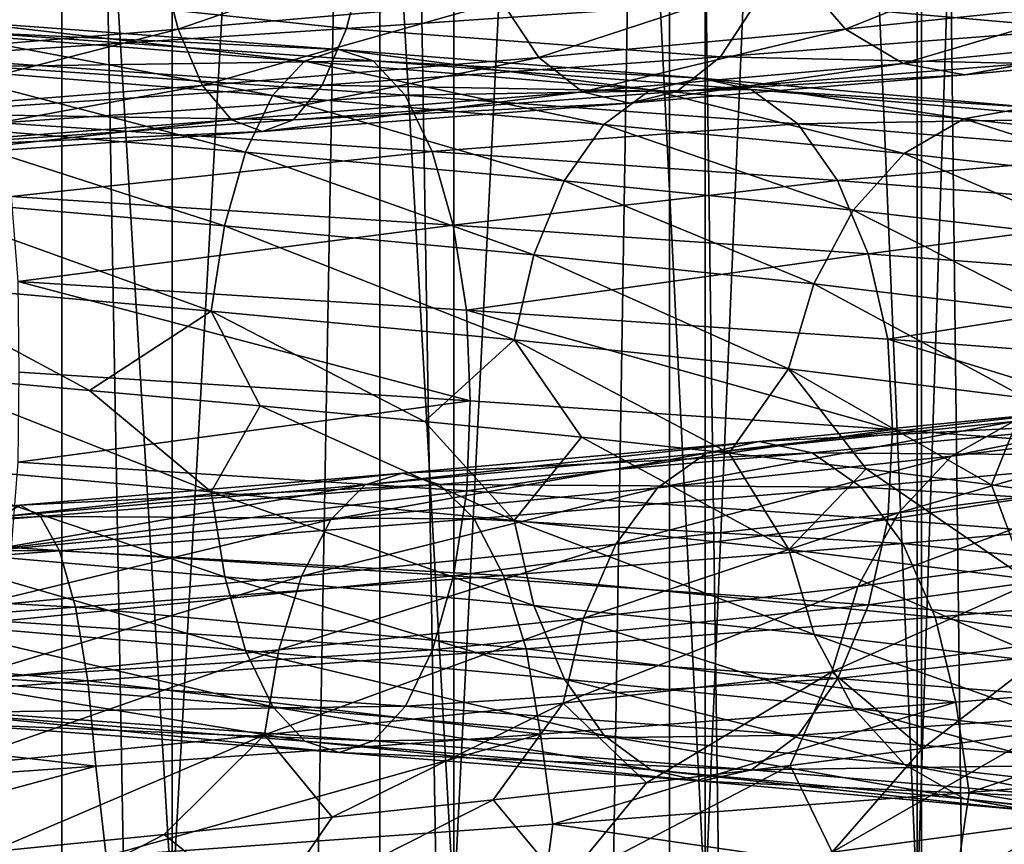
# Model space of a CAD drawing. Header units: metres. Extents: x -109 to 109, y -917 to 389.
# Tile 462 of 656: x 3 to 10, y -434 to -428. Entities that reach past the tile are written whole.
import ezdxf

# ---------------------------------------------------------------- set-up
doc = ezdxf.new("R2010")
doc.units = ezdxf.units.M
doc.layers.add('solid_24503124_XXX_01_SW0001_01', color=7, linetype='CONTINUOUS')

msp = doc.modelspace()

# ---------------------------------------------------------------- linework, layer by layer
at = {"layer": 'solid_24503124_XXX_01_SW0001_01'}
for points in [[(2.204994, -399, -388.454315), (2.204994, -434.5, -388.454315), (4.3349, -434.5, -389.060333)], [(4.3349, -399, -389.060333), (2.204994, -399, -388.454315), (4.3349, -434.5, -389.060333)], [(4.3349, -399, -411.439667), (4.3349, -434.5, -411.439667), (2.204994, -434.5, -412.045685)], [(2.204994, -399, -412.045685), (4.3349, -399, -411.439667), (2.204994, -434.5, -412.045685)], [(4.3349, -399, -389.060333), (4.3349, -434.5, -389.060333), (6.317186, -434.5, -390.047394)], [(6.317186, -399, -390.047394), (4.3349, -399, -389.060333), (6.317186, -434.5, -390.047394)], [(6.317186, -399, -410.452606), (6.317186, -434.5, -410.452606), (4.3349, -434.5, -411.439667)], [(4.3349, -399, -411.439667), (6.317186, -399, -410.452606), (4.3349, -434.5, -411.439667)], [(6.317186, -399, -390.047394), (6.317186, -434.5, -390.047394), (8.084348, -434.5, -391.381897)], [(8.084348, -399, -391.381897), (6.317186, -399, -390.047394), (8.084348, -434.5, -391.381897)], [(8.084348, -399, -409.118103), (8.084348, -434.5, -409.118103), (6.317186, -434.5, -410.452606)], [(6.317186, -399, -410.452606), (8.084348, -399, -409.118103), (6.317186, -434.5, -410.452606)], [(8.084348, -399, -391.381897), (8.084348, -434.5, -391.381897), (9.576207, -434.5, -393.018372)], [(9.576207, -399, -393.018372), (8.084348, -399, -391.381897), (9.576207, -434.5, -393.018372)], [(9.576207, -399, -407.481628), (9.576207, -434.5, -407.481628), (8.084348, -434.5, -409.118103)], [(8.084348, -399, -409.118103), (9.576207, -399, -407.481628), (8.084348, -434.5, -409.118103)], [(9.576207, -399, -393.018372), (9.576207, -434.5, -393.018372), (10.74196, -434.5, -394.901154)], [(10.74196, -399, -394.901154), (9.576207, -399, -393.018372), (10.74196, -434.5, -394.901154)], [(10.74196, -399, -405.598846), (10.74196, -434.5, -405.598846), (9.576207, -434.5, -407.481628)], [(9.576207, -399, -407.481628), (10.74196, -399, -405.598846), (9.576207, -434.5, -407.481628)], [(1.199402, -410, 12.944548), (1.198704, -535, 12.944597), (3.557269, -535, 12.503851)], [(1.19961, -410, -12.944529), (3.557269, -535, -12.503851), (1.198704, -535, -12.944597)], [(1.199402, -410, 12.944548), (3.557269, -535, 12.503851), (3.557692, -410, 12.503706)], [(3.557568, -410, -12.503741), (3.557269, -535, -12.503851), (1.19961, -410, -12.944529)], [(3.557692, -410, 12.503706), (3.557269, -535, 12.503851), (5.795265, -535, 11.636799)], [(5.79467, -410, -11.637084), (5.795265, -535, -11.636799), (3.557269, -535, -12.503851)], [(5.79467, -410, -11.637084), (3.557269, -535, -12.503851), (3.557568, -410, -12.503741)], [(3.557692, -410, 12.503706), (5.795265, -535, 11.636799), (5.794521, -410, 11.637158)], [(5.794521, -410, 11.637158), (5.795265, -535, 11.636799), (7.834196, -535, 10.374236)], [(5.794521, -410, 11.637158), (7.834196, -535, 10.374236), (7.834294, -410, 10.374181)], [(7.834188, -410, -10.374262), (5.795265, -535, -11.636799), (5.79467, -410, -11.637084)], [(7.834188, -410, -10.374262), (7.834196, -535, -10.374236), (5.795265, -535, -11.636799)], [(7.834188, -410, -10.374262), (9.606456, -535, -8.758754), (7.834196, -535, -10.374236)], [(9.607141, -410, -8.758013), (9.606456, -535, -8.758754), (7.834188, -410, -10.374262)], [(7.834294, -410, 10.374181), (7.834196, -535, 10.374236), (9.606456, -535, 8.758754)], [(7.834294, -410, 10.374181), (9.606456, -535, 8.758754), (9.607066, -410, 8.758096)], [(9.607066, -410, 8.758096), (9.606456, -535, 8.758754), (11.053084, -535, 6.843201)], [(11.052779, -410, -6.843673), (11.053084, -535, -6.843201), (9.606456, -535, -8.758754)], [(11.052779, -410, -6.843673), (9.606456, -535, -8.758754), (9.607141, -410, -8.758013)], [(9.607066, -410, 8.758096), (11.053084, -535, 6.843201), (11.052835, -410, 6.84358)], [(4.375956, -428.326202, 13.627356), (4.243077, -427.808441, 13.21355), (6.44935, -427.610016, 12.288442)], [(6.651323, -428.127777, 12.673276), (4.375956, -428.326202, 13.627356), (6.44935, -427.610016, 12.288442)], [(9.073048, -428.325836, 11.788913), (8.729235, -427.929352, 11.342185), (10.547944, -427.730927, 9.67482)], [(10.963389, -428.127411, 10.055876), (9.073048, -428.325836, 11.788913), (10.547944, -427.730927, 9.67482)], [(1.97006, -428.524628, 14.176115), (1.910237, -428.006866, 13.745646), (4.243077, -427.808441, 13.21355)], [(4.375956, -428.326202, 13.627356), (1.97006, -428.524628, 14.176115), (4.243077, -427.808441, 13.21355)], [(5.694267, -427.802795, 17.732763), (2.563565, -428.001221, 18.446844), (5.561821, -428.321564, 17.320311)], [(5.694267, -427.802795, 17.732763), (5.561821, -428.321564, 17.320311), (8.453803, -428.123138, 16.107679)], [(6.913294, -428.524261, 13.17243), (6.651323, -428.127777, 12.673276), (8.729235, -427.929352, 11.342185)], [(9.073048, -428.325836, 11.788913), (6.913294, -428.524261, 13.17243), (8.729235, -427.929352, 11.342185)], [(11.09482, -427.924713, 14.415869), (8.453803, -428.123138, 16.107679), (10.751716, -428.322601, 13.970062)], [(2.563565, -428.001221, 18.446844), (2.503937, -428.519989, 18.017782), (5.561821, -428.321564, 17.320311)], [(4.548309, -428.722687, 14.164087), (4.375956, -428.326202, 13.627356), (6.651323, -428.127777, 12.673276)], [(6.913294, -428.524261, 13.17243), (4.548309, -428.722687, 14.164087), (6.651323, -428.127777, 12.673276)], [(8.453803, -428.123138, 16.107679), (5.561821, -428.321564, 17.320311), (8.192371, -428.521027, 15.609554)], [(8.453803, -428.123138, 16.107679), (8.192371, -428.521027, 15.609554), (10.751716, -428.322601, 13.970062)], [(9.47718, -428.567413, 12.314015), (9.073048, -428.325836, 11.788913), (10.963389, -428.127411, 10.055876)], [(11.451722, -428.368988, 10.503786), (9.47718, -428.567413, 12.314015), (10.963389, -428.127411, 10.055876)], [(2.672113, -428.348511, -15.300009), (5.26474, -428.549652, -14.612915), (2.794919, -428.266907, -16.00317)], [(2.794919, -428.266907, -16.00317), (5.506697, -428.468048, -15.284498), (2.917769, -428.346893, -16.706585)], [(5.26474, -428.549652, -14.612915), (5.506697, -428.468048, -15.284498), (2.794919, -428.266907, -16.00317)], [(2.047653, -428.921143, 14.73446), (1.97006, -428.524628, 14.176115), (4.375956, -428.326202, 13.627356)], [(4.548309, -428.722687, 14.164087), (2.047653, -428.921143, 14.73446), (4.375956, -428.326202, 13.627356)], [(5.561821, -428.321564, 17.320311), (2.503937, -428.519989, 18.017782), (5.389824, -428.719482, 16.784685)], [(2.558249, -428.591705, -14.648046), (5.040399, -428.792816, -13.990231), (2.672113, -428.348511, -15.300009)], [(5.040399, -428.792816, -13.990231), (5.26474, -428.549652, -14.612915), (2.672113, -428.348511, -15.300009)], [(2.917769, -428.346893, -16.706585), (5.748743, -428.548035, -15.956324), (3.031766, -428.58847, -17.359312)], [(5.506697, -428.468048, -15.284498), (5.748743, -428.548035, -15.956324), (2.917769, -428.346893, -16.706585)], [(5.561821, -428.321564, 17.320311), (5.389824, -428.719482, 16.784685), (8.192371, -428.521027, 15.609554)], [(7.221227, -428.765839, 13.759158), (6.913294, -428.524261, 13.17243), (9.073048, -428.325836, 11.788913)], [(9.47718, -428.567413, 12.314015), (7.221227, -428.765839, 13.759158), (9.073048, -428.325836, 11.788913)], [(10.751716, -428.322601, 13.970062), (8.192371, -428.521027, 15.609554), (10.348056, -428.565796, 13.445573)], [(9.912697, -428.6474, 12.879896), (9.47718, -428.567413, 12.314015), (11.451722, -428.368988, 10.503786)], [(11.977977, -428.448975, 10.986479), (9.912697, -428.6474, 12.879896), (11.451722, -428.368988, 10.503786)], [(5.26474, -428.549652, -14.612915), (7.699695, -428.75235, -13.488902), (5.506697, -428.468048, -15.284498)], [(5.506697, -428.468048, -15.284498), (8.053559, -428.670746, -14.108828), (5.748743, -428.548035, -15.956324)], [(7.699695, -428.75235, -13.488902), (8.053559, -428.670746, -14.108828), (5.506697, -428.468048, -15.284498)], [(10.348056, -428.565796, 13.445573), (9.912697, -428.6474, 12.879896), (11.977977, -428.448975, 10.986479)], [(2.503937, -428.519989, 18.017782), (2.426504, -428.917908, 17.460587), (5.389824, -428.719482, 16.784685)], [(5.748743, -428.548035, -15.956324), (5.973346, -428.789612, -16.579739), (3.031766, -428.58847, -17.359312)], [(4.750901, -428.964264, 14.794986), (4.548309, -428.722687, 14.164087), (6.913294, -428.524261, 13.17243)], [(7.221227, -428.765839, 13.759158), (4.750901, -428.964264, 14.794986), (6.913294, -428.524261, 13.17243)], [(5.040399, -428.792816, -13.990231), (7.371596, -428.995544, -12.914114), (5.26474, -428.549652, -14.612915)], [(7.371596, -428.995544, -12.914114), (7.699695, -428.75235, -13.488902), (5.26474, -428.549652, -14.612915)], [(8.192371, -428.521027, 15.609554), (5.389824, -428.719482, 16.784685), (7.884799, -428.764221, 15.023513)], [(5.748743, -428.548035, -15.956324), (8.407551, -428.750732, -14.728977), (5.973346, -428.789612, -16.579739)], [(8.053559, -428.670746, -14.108828), (8.407551, -428.750732, -14.728977), (5.748743, -428.548035, -15.956324)], [(8.192371, -428.521027, 15.609554), (7.884799, -428.764221, 15.023513), (10.348056, -428.565796, 13.445573)], [(2.461467, -428.989594, -14.093888), (4.849713, -429.190735, -13.460959), (2.558249, -428.591705, -14.648046)], [(4.849713, -429.190735, -13.460959), (5.040399, -428.792816, -13.990231), (2.558249, -428.591705, -14.648046)], [(3.031766, -428.58847, -17.359312), (5.973346, -428.789612, -16.579739), (3.128748, -428.984955, -17.914614)], [(7.553073, -428.845825, 14.39145), (7.221227, -428.765839, 13.759158), (9.47718, -428.567413, 12.314015)], [(9.912697, -428.6474, 12.879896), (7.553073, -428.845825, 14.39145), (9.47718, -428.567413, 12.314015)], [(10.348056, -428.565796, 13.445573), (7.884799, -428.764221, 15.023513), (9.912697, -428.6474, 12.879896)], [(7.884799, -428.764221, 15.023513), (7.553073, -428.845825, 14.39145), (9.912697, -428.6474, 12.879896)], [(7.699695, -428.75235, -13.488902), (9.905837, -428.956635, -11.963176), (8.053559, -428.670746, -14.108828)], [(8.053559, -428.670746, -14.108828), (10.361092, -428.875031, -12.512981), (8.407551, -428.750732, -14.728977)], [(9.905837, -428.956635, -11.963176), (10.361092, -428.875031, -12.512981), (8.053559, -428.670746, -14.108828)], [(2.13886, -429.16272, 15.390764), (2.047653, -428.921143, 14.73446), (4.548309, -428.722687, 14.164087)], [(4.750901, -428.964264, 14.794986), (2.13886, -429.16272, 15.390764), (4.548309, -428.722687, 14.164087)], [(5.389824, -428.719482, 16.784685), (2.426504, -428.917908, 17.460587), (5.187469, -428.962677, 16.154524)], [(4.969224, -429.04425, 15.474877), (4.750901, -428.964264, 14.794986), (7.221227, -428.765839, 13.759158)], [(7.553073, -428.845825, 14.39145), (4.969224, -429.04425, 15.474877), (7.221227, -428.765839, 13.759158)], [(5.389824, -428.719482, 16.784685), (5.187469, -428.962677, 16.154524), (7.884799, -428.764221, 15.023513)], [(7.884799, -428.764221, 15.023513), (5.187469, -428.962677, 16.154524), (7.553073, -428.845825, 14.39145)], [(8.407551, -428.750732, -14.728977), (8.736034, -428.99231, -15.304439), (5.973346, -428.789612, -16.579739)], [(7.371596, -428.995544, -12.914114), (9.48373, -429.199799, -11.453402), (7.699695, -428.75235, -13.488902)], [(9.48373, -429.199799, -11.453402), (9.905837, -428.956635, -11.963176), (7.699695, -428.75235, -13.488902)], [(8.407551, -428.750732, -14.728977), (10.81651, -428.955017, -13.062986), (8.736034, -428.99231, -15.304439)], [(10.361092, -428.875031, -12.512981), (10.81651, -428.955017, -13.062986), (8.407551, -428.750732, -14.728977)], [(5.973346, -428.789612, -16.579739), (6.164426, -429.186096, -17.110102), (3.128748, -428.984955, -17.914614)], [(4.849713, -429.190735, -13.460959), (7.092718, -429.393433, -12.425553), (5.040399, -428.792816, -13.990231)], [(7.092718, -429.393433, -12.425553), (7.371596, -428.995544, -12.914114), (5.040399, -428.792816, -13.990231)], [(5.973346, -428.789612, -16.579739), (8.736034, -428.99231, -15.304439), (6.164426, -429.186096, -17.110102)], [(5.187469, -428.962677, 16.154524), (4.969224, -429.04425, 15.474877), (7.553073, -428.845825, 14.39145)], [(9.905837, -428.956635, -11.963176), (11.816222, -429.162476, -10.080883), (10.361092, -428.875031, -12.512981)], [(2.23715, -429.242706, 16.098036), (2.13886, -429.16272, 15.390764), (4.750901, -428.964264, 14.794986)], [(4.969224, -429.04425, 15.474877), (2.23715, -429.242706, 16.098036), (4.750901, -428.964264, 14.794986)], [(2.426504, -428.917908, 17.460587), (2.335404, -429.161102, 16.80505), (5.187469, -428.962677, 16.154524)], [(5.187469, -428.962677, 16.154524), (2.335404, -429.161102, 16.80505), (4.969224, -429.04425, 15.474877)], [(10.81651, -428.955017, -13.062986), (11.239112, -429.196594, -13.573358), (8.736034, -428.99231, -15.304439)], [(9.48373, -429.199799, -11.453402), (11.31271, -429.40567, -9.651317), (9.905837, -428.956635, -11.963176)], [(11.31271, -429.40567, -9.651317), (11.816222, -429.162476, -10.080883), (9.905837, -428.956635, -11.963176)], [(2.386941, -429.508362, -13.667165), (4.702877, -429.709503, -13.053399), (2.461467, -428.989594, -14.093888)], [(4.702877, -429.709503, -13.053399), (4.849713, -429.190735, -13.460959), (2.461467, -428.989594, -14.093888)], [(3.128748, -428.984955, -17.914614), (6.164426, -429.186096, -17.110102), (3.203519, -429.502716, -18.342735)], [(8.736034, -428.99231, -15.304439), (9.015489, -429.388794, -15.794008), (6.164426, -429.186096, -17.110102)], [(7.092718, -429.393433, -12.425553), (9.124947, -429.597717, -11.020103), (7.371596, -428.995544, -12.914114)], [(9.124947, -429.597717, -11.020103), (9.48373, -429.199799, -11.453402), (7.371596, -428.995544, -12.914114)], [(8.736034, -428.99231, -15.304439), (11.239112, -429.196594, -13.573358), (9.015489, -429.388794, -15.794008)], [(2.335404, -429.161102, 16.80505), (2.23715, -429.242706, 16.098036), (4.969224, -429.04425, 15.474877)], [(6.164426, -429.186096, -17.110102), (6.311743, -429.703857, -17.518999), (3.203519, -429.502716, -18.342735)], [(4.702877, -429.709503, -13.053399), (6.87797, -429.912201, -12.049343), (4.849713, -429.190735, -13.460959)], [(6.87797, -429.912201, -12.049343), (7.092718, -429.393433, -12.425553), (4.849713, -429.190735, -13.460959)], [(6.164426, -429.186096, -17.110102), (9.015489, -429.388794, -15.794008), (6.311743, -429.703857, -17.518999)], [(11.239112, -429.196594, -13.573358), (11.598637, -429.593079, -14.007551), (9.015489, -429.388794, -15.794008)], [(9.124947, -429.597717, -11.020103), (10.884733, -429.803558, -9.286193), (9.48373, -429.199799, -11.453402)], [(10.884733, -429.803558, -9.286193), (11.31271, -429.40567, -9.651317), (9.48373, -429.199799, -11.453402)], [(9.015489, -429.388794, -15.794008), (9.23094, -429.906555, -16.171452), (6.311743, -429.703857, -17.518999)], [(9.015489, -429.388794, -15.794008), (11.598637, -429.593079, -14.007551), (9.23094, -429.906555, -16.171452)], [(6.87797, -429.912201, -12.049343), (8.848669, -430.116486, -10.686444), (7.092718, -429.393433, -12.425553)], [(8.848669, -430.116486, -10.686444), (9.124947, -429.597717, -11.020103), (7.092718, -429.393433, -12.425553)], [(2.339119, -430.107574, -13.393348), (4.608656, -430.308685, -12.791878), (2.386941, -429.508362, -13.667165)], [(4.608656, -430.308685, -12.791878), (4.702877, -429.709503, -13.053399), (2.386941, -429.508362, -13.667165)], [(3.203519, -429.502716, -18.342735), (6.311743, -429.703857, -17.518999), (3.251629, -430.101318, -18.618206)], [(8.848669, -430.116486, -10.686444), (10.555174, -430.322327, -9.005033), (9.124947, -429.597717, -11.020103)], [(10.555174, -430.322327, -9.005033), (10.884733, -429.803558, -9.286193), (9.124947, -429.597717, -11.020103)], [(11.598637, -429.593079, -14.007551), (11.87582, -430.11084, -14.342303), (9.23094, -429.906555, -16.171452)], [(6.311743, -429.703857, -17.518999), (6.406533, -430.30246, -17.782099), (3.251629, -430.101318, -18.618206)], [(4.608656, -430.308685, -12.791878), (6.740172, -430.511414, -11.807938), (4.702877, -429.709503, -13.053399)], [(6.740172, -430.511414, -11.807938), (6.87797, -429.912201, -12.049343), (4.702877, -429.709503, -13.053399)], [(6.311743, -429.703857, -17.518999), (9.23094, -429.906555, -16.171452), (6.406533, -430.30246, -17.782099)], [(9.23094, -429.906555, -16.171452), (9.369571, -430.505157, -16.414314), (6.406533, -430.30246, -17.782099)], [(6.740172, -430.511414, -11.807938), (8.671389, -430.715668, -10.472344), (6.87797, -429.912201, -12.049343)], [(8.671389, -430.715668, -10.472344), (8.848669, -430.116486, -10.686444), (6.87797, -429.912201, -12.049343)], [(9.23094, -429.906555, -16.171452), (11.87582, -430.11084, -14.342303), (9.369571, -430.505157, -16.414314)], [(2.339119, -430.107574, -13.393348), (2.516978, -430.756653, -13.26243), (3.753027, -430.866058, -12.967263)], [(2.339119, -430.107574, -13.393348), (3.753027, -430.866058, -12.967263), (4.608656, -430.308685, -12.791878)], [(3.251629, -430.101318, -18.618206), (6.43183, -430.940277, -17.878023), (3.258619, -430.739044, -18.717302)], [(3.251629, -430.101318, -18.618206), (6.406533, -430.30246, -17.782099), (6.43183, -430.940277, -17.878023)], [(8.671389, -430.715668, -10.472344), (10.343704, -430.921539, -8.82462), (8.848669, -430.116486, -10.686444)], [(10.343704, -430.921539, -8.82462), (10.555174, -430.322327, -9.005033), (8.848669, -430.116486, -10.686444)], [(11.87582, -430.11084, -14.342303), (12.054171, -430.709442, -14.557696), (9.369571, -430.505157, -16.414314)], [(4.608656, -430.308685, -12.791878), (3.753027, -430.866058, -12.967263), (4.953294, -430.975739, -12.558436)], [(4.608656, -430.308685, -12.791878), (4.953294, -430.975739, -12.558436), (6.108986, -431.085785, -12.038301)], [(4.608656, -430.308685, -12.791878), (6.108986, -431.085785, -12.038301), (6.740172, -430.511414, -11.807938)], [(6.406533, -430.30246, -17.782099), (9.403886, -431.142456, -16.508516), (6.43183, -430.940277, -17.878023)], [(6.406533, -430.30246, -17.782099), (9.369571, -430.505157, -16.414314), (9.403886, -431.142456, -16.508516)], [(6.740172, -430.511414, -11.807938), (6.108986, -431.085785, -12.038301), (7.213413, -431.196594, -11.410238)], [(6.740172, -430.511414, -11.807938), (7.213413, -431.196594, -11.410238), (8.253247, -431.307739, -10.682487)], [(6.740172, -430.511414, -11.807938), (8.253247, -431.307739, -10.682487), (8.671389, -430.715668, -10.472344)], [(9.369571, -430.505157, -16.414314), (12.106006, -431.346863, -14.643064), (9.403886, -431.142456, -16.508516)], [(9.369571, -430.505157, -16.414314), (12.054171, -430.709442, -14.557696), (12.106006, -431.346863, -14.643064)], [(2.33945, -431.378021, -13.395244), (4.609309, -431.579163, -12.793689), (2.516978, -430.756653, -13.26243)], [(4.609309, -431.579163, -12.793689), (3.753027, -430.866058, -12.967263), (2.516978, -430.756653, -13.26243)], [(3.258619, -430.739044, -18.717302), (6.43183, -430.940277, -17.878023), (3.251961, -431.371765, -18.620102)], [(8.671389, -430.715668, -10.472344), (8.253247, -431.307739, -10.682487), (9.217471, -431.419006, -9.863358)], [(8.671389, -430.715668, -10.472344), (9.217471, -431.419006, -9.863358), (10.09933, -431.530609, -8.958094)], [(8.671389, -430.715668, -10.472344), (10.09933, -431.530609, -8.958094), (10.343704, -430.921539, -8.82462)], [(4.609309, -431.579163, -12.793689), (4.953294, -430.975739, -12.558436), (3.753027, -430.866058, -12.967263)], [(9.816793, -431.329407, 11.169554), (10.253724, -431.086243, 11.666695), (12.107553, -430.86618, 9.728682)], [(11.591626, -431.109344, 9.314124), (9.816793, -431.329407, 11.169554), (12.107553, -430.86618, 9.728682)], [(6.43183, -430.940277, -17.878023), (6.407185, -431.572906, -17.783909), (3.251961, -431.371765, -18.620102)], [(4.609309, -431.579163, -12.793689), (6.741126, -431.78186, -11.809609), (4.953294, -430.975739, -12.558436)], [(6.741126, -431.78186, -11.809609), (6.108986, -431.085785, -12.038301), (4.953294, -430.975739, -12.558436)], [(6.43183, -430.940277, -17.878023), (9.403886, -431.142456, -16.508516), (6.407185, -431.572906, -17.783909)], [(10.343704, -430.921539, -8.82462), (10.09933, -431.530609, -8.958094), (10.894062, -431.642944, -7.97172)], [(8.093261, -431.307861, 13.256343), (8.465212, -431.226257, 13.865581), (10.724967, -431.004639, 12.202874)], [(10.253724, -431.086243, 11.666695), (8.093261, -431.307861, 13.256343), (10.724967, -431.004639, 12.202874)], [(10.724967, -431.004639, 12.202874), (8.465212, -431.226257, 13.865581), (11.19638, -431.084625, 12.739248)], [(6.741126, -431.78186, -11.809609), (7.213413, -431.196594, -11.410238), (6.108986, -431.085785, -12.038301)], [(7.748391, -431.551056, 12.691464), (8.093261, -431.307861, 13.256343), (10.253724, -431.086243, 11.666695)], [(9.816793, -431.329407, 11.169554), (7.748391, -431.551056, 12.691464), (10.253724, -431.086243, 11.666695)], [(8.465212, -431.226257, 13.865581), (8.837298, -431.306244, 14.475039), (11.19638, -431.084625, 12.739248)], [(11.19638, -431.084625, 12.739248), (8.837298, -431.306244, 14.475039), (11.633822, -431.326202, 13.236971)], [(9.44541, -431.727325, 10.746993), (9.816793, -431.329407, 11.169554), (11.591626, -431.109344, 9.314124)], [(11.153097, -431.507263, 8.961757), (9.44541, -431.727325, 10.746993), (11.591626, -431.109344, 9.314124)], [(9.403886, -431.142456, -16.508516), (9.370524, -431.775604, -16.415987), (6.407185, -431.572906, -17.783909)], [(9.403886, -431.142456, -16.508516), (12.106006, -431.346863, -14.643064), (9.370524, -431.775604, -16.415987)], [(5.692424, -431.531097, 14.451828), (5.954037, -431.449493, 15.116008), (8.465212, -431.226257, 13.865581)], [(8.093261, -431.307861, 13.256343), (5.692424, -431.531097, 14.451828), (8.465212, -431.226257, 13.865581)], [(8.465212, -431.226257, 13.865581), (5.954037, -431.449493, 15.116008), (8.837298, -431.306244, 14.475039)], [(6.741126, -431.78186, -11.809609), (8.672616, -431.986145, -10.473827), (7.213413, -431.196594, -11.410238)], [(8.672616, -431.986145, -10.473827), (8.253247, -431.307739, -10.682487), (7.213413, -431.196594, -11.410238)], [(5.449858, -431.774292, 13.836007), (5.692424, -431.531097, 14.451828), (8.093261, -431.307861, 13.256343)], [(7.748391, -431.551056, 12.691464), (5.449858, -431.774292, 13.836007), (8.093261, -431.307861, 13.256343)], [(5.954037, -431.449493, 15.116008), (6.215745, -431.52948, 15.780428), (8.837298, -431.306244, 14.475039)], [(8.837298, -431.306244, 14.475039), (6.215745, -431.52948, 15.780428), (9.182571, -431.547821, 15.040579)], [(7.455258, -431.948975, 12.211328), (7.748391, -431.551056, 12.691464), (9.816793, -431.329407, 11.169554)], [(9.44541, -431.727325, 10.746993), (7.455258, -431.948975, 12.211328), (9.816793, -431.329407, 11.169554)], [(8.672616, -431.986145, -10.473827), (9.217471, -431.419006, -9.863358), (8.253247, -431.307739, -10.682487)], [(8.837298, -431.306244, 14.475039), (9.182571, -431.547821, 15.040579), (11.633822, -431.326202, 13.236971)], [(11.633822, -431.326202, 13.236971), (9.182571, -431.547821, 15.040579), (12.005974, -431.722687, 13.660405)], [(4.704099, -432.177734, -13.056788), (4.609309, -431.579163, -12.793689), (2.33945, -431.378021, -13.395244)], [(2.387561, -431.976624, -13.670714), (4.704099, -432.177734, -13.056788), (2.33945, -431.378021, -13.395244)], [(3.251961, -431.371765, -18.620102), (6.407185, -431.572906, -17.783909), (3.204139, -431.970978, -18.346285)], [(12.106006, -431.346863, -14.643064), (12.055398, -431.979889, -14.559178), (9.370524, -431.775604, -16.415987)], [(3.121072, -431.75589, 15.214724), (3.26451, -431.674286, 15.913965), (5.954037, -431.449493, 15.116008)], [(5.692424, -431.531097, 14.451828), (3.121072, -431.75589, 15.214724), (5.954037, -431.449493, 15.116008)], [(5.954037, -431.449493, 15.116008), (3.26451, -431.674286, 15.913965), (6.215745, -431.52948, 15.780428)], [(8.672616, -431.986145, -10.473827), (10.345168, -432.191986, -8.825869), (9.217471, -431.419006, -9.863358)], [(10.345168, -432.191986, -8.825869), (10.09933, -431.530609, -8.958094), (9.217471, -431.419006, -9.863358)], [(2.988077, -431.999084, 14.566395), (3.121072, -431.75589, 15.214724), (5.692424, -431.531097, 14.451828)], [(5.449858, -431.774292, 13.836007), (2.988077, -431.999084, 14.566395), (5.692424, -431.531097, 14.451828)], [(3.26451, -431.674286, 15.913965), (3.408001, -431.754272, 16.613459), (6.215745, -431.52948, 15.780428)], [(6.215745, -431.52948, 15.780428), (3.408001, -431.754272, 16.613459), (6.458594, -431.771057, 16.396969)], [(6.215745, -431.52948, 15.780428), (6.458594, -431.771057, 16.396969), (9.182571, -431.547821, 15.040579)], [(9.159429, -432.246094, 10.421604), (9.44541, -431.727325, 10.746993), (11.153097, -431.507263, 8.961757)], [(10.815413, -432.026031, 8.69042), (9.159429, -432.246094, 10.421604), (11.153097, -431.507263, 8.961757)], [(10.345168, -432.191986, -8.825869), (10.894062, -431.642944, -7.97172), (10.09933, -431.530609, -8.958094)], [(6.407185, -431.572906, -17.783909), (6.312964, -432.172089, -17.522388), (3.204139, -431.970978, -18.346285)], [(6.879756, -432.380463, -12.052472), (6.741126, -431.78186, -11.809609), (4.609309, -431.579163, -12.793689)], [(4.704099, -432.177734, -13.056788), (6.879756, -432.380463, -12.052472), (4.609309, -431.579163, -12.793689)], [(5.243682, -432.17218, 13.312571), (5.449858, -431.774292, 13.836007), (7.748391, -431.551056, 12.691464)], [(7.455258, -431.948975, 12.211328), (5.243682, -432.17218, 13.312571), (7.748391, -431.551056, 12.691464)], [(6.407185, -431.572906, -17.783909), (9.370524, -431.775604, -16.415987), (6.312964, -432.172089, -17.522388)], [(9.182571, -431.547821, 15.040579), (6.458594, -431.771057, 16.396969), (9.47631, -431.944336, 15.521708)], [(9.182571, -431.547821, 15.040579), (9.47631, -431.944336, 15.521708), (12.005974, -431.722687, 13.660405)], [(0.456987, -431.982269, 15.525743), (0.47799, -431.900665, 16.239279), (3.26451, -431.674286, 15.913965)], [(3.121072, -431.75589, 15.214724), (0.456987, -431.982269, 15.525743), (3.26451, -431.674286, 15.913965)], [(3.26451, -431.674286, 15.913965), (0.47799, -431.900665, 16.239279), (3.408001, -431.754272, 16.613459)], [(7.229533, -432.467743, 11.841603), (7.455258, -431.948975, 12.211328), (9.44541, -431.727325, 10.746993)], [(9.159429, -432.246094, 10.421604), (7.229533, -432.467743, 11.841603), (9.44541, -431.727325, 10.746993)], [(12.005974, -431.722687, 13.660405), (9.47631, -431.944336, 15.521708), (12.292892, -432.240448, 13.98686)], [(0.47799, -431.900665, 16.239279), (0.499, -431.980652, 16.953072), (3.408001, -431.754272, 16.613459)], [(3.408001, -431.754272, 16.613459), (0.499, -431.980652, 16.953072), (3.541152, -431.99585, 17.262547)], [(2.875033, -432.396973, 14.015326), (2.988077, -431.999084, 14.566395), (5.449858, -431.774292, 13.836007)], [(5.243682, -432.17218, 13.312571), (2.875033, -432.396973, 14.015326), (5.449858, -431.774292, 13.836007)], [(3.408001, -431.754272, 16.613459), (3.541152, -431.99585, 17.262547), (6.458594, -431.771057, 16.396969)], [(6.458594, -431.771057, 16.396969), (3.541152, -431.99585, 17.262547), (6.665196, -432.167542, 16.921488)], [(9.370524, -431.775604, -16.415987), (9.232726, -432.374786, -16.174582), (6.312964, -432.172089, -17.522388)], [(6.458594, -431.771057, 16.396969), (6.665196, -432.167542, 16.921488), (9.47631, -431.944336, 15.521708)], [(8.850966, -432.584717, -10.689219), (8.672616, -431.986145, -10.473827), (6.741126, -431.78186, -11.809609)], [(6.879756, -432.380463, -12.052472), (8.850966, -432.584717, -10.689219), (6.741126, -431.78186, -11.809609)], [(9.370524, -431.775604, -16.415987), (12.055398, -431.979889, -14.559178), (9.232726, -432.374786, -16.174582)], [(5.084918, -432.690948, 12.909503), (5.243682, -432.17218, 13.312571), (7.455258, -431.948975, 12.211328)], [(7.229533, -432.467743, 11.841603), (5.084918, -432.690948, 12.909503), (7.455258, -431.948975, 12.211328)], [(9.47631, -431.944336, 15.521708), (6.665196, -432.167542, 16.921488), (9.702774, -432.462097, 15.892644)], [(9.47631, -431.944336, 15.521708), (9.702774, -432.462097, 15.892644), (12.292892, -432.240448, 13.98686)], [(0.499, -431.980652, 16.953072), (0.518496, -432.222229, 17.615427), (3.541152, -431.99585, 17.262547)], [(3.541152, -431.99585, 17.262547), (0.518496, -432.222229, 17.615427), (3.654428, -432.392334, 17.814754)], [(4.851416, -432.695496, -13.465685), (4.704099, -432.177734, -13.056788), (2.387561, -431.976624, -13.670714)], [(2.462331, -432.494385, -14.098837), (4.851416, -432.695496, -13.465685), (2.387561, -431.976624, -13.670714)], [(3.204139, -431.970978, -18.346285), (6.312964, -432.172089, -17.522388), (3.129612, -432.489746, -17.919561)], [(3.541152, -431.99585, 17.262547), (3.654428, -432.392334, 17.814754), (6.665196, -432.167542, 16.921488)], [(10.557915, -432.790588, -9.007372), (10.345168, -432.191986, -8.825869), (8.672616, -431.986145, -10.473827)], [(8.850966, -432.584717, -10.689219), (10.557915, -432.790588, -9.007372), (8.672616, -431.986145, -10.473827)], [(12.055398, -431.979889, -14.559178), (11.878118, -432.579071, -14.345078), (9.232726, -432.374786, -16.174582)], [(8.975923, -432.845306, 10.212811), (9.159429, -432.246094, 10.421604), (10.815413, -432.026031, 8.69042)], [(10.598729, -432.625214, 8.51631), (8.975923, -432.845306, 10.212811), (10.815413, -432.026031, 8.69042)], [(0.518496, -432.222229, 17.615427), (0.535082, -432.618713, 18.178923), (3.654428, -432.392334, 17.814754)], [(2.787985, -432.915741, 13.590981), (2.875033, -432.396973, 14.015326), (5.243682, -432.17218, 13.312571)], [(5.084918, -432.690948, 12.909503), (2.787985, -432.915741, 13.590981), (5.243682, -432.17218, 13.312571)], [(6.312964, -432.172089, -17.522388), (6.166129, -432.690857, -17.114828), (3.129612, -432.489746, -17.919561)], [(6.665196, -432.167542, 16.921488), (3.654428, -432.392334, 17.814754), (6.824481, -432.685303, 17.325876)], [(7.095208, -432.898224, -12.429916), (6.879756, -432.380463, -12.052472), (4.704099, -432.177734, -13.056788)], [(4.851416, -432.695496, -13.465685), (7.095208, -432.898224, -12.429916), (4.704099, -432.177734, -13.056788)], [(6.312964, -432.172089, -17.522388), (9.232726, -432.374786, -16.174582), (6.166129, -432.690857, -17.114828)], [(6.665196, -432.167542, 16.921488), (6.824481, -432.685303, 17.325876), (9.702774, -432.462097, 15.892644)], [(7.084692, -433.066925, 11.60436), (7.229533, -432.467743, 11.841603), (9.159429, -432.246094, 10.421604)], [(8.975923, -432.845306, 10.212811), (7.084692, -433.066925, 11.60436), (9.159429, -432.246094, 10.421604)], [(12.292892, -432.240448, 13.98686), (9.702774, -432.462097, 15.892644), (12.477507, -432.83905, 14.196915)], [(3.654428, -432.392334, 17.814754), (0.535082, -432.618713, 18.178923), (3.741762, -432.910095, 18.24049)], [(3.654428, -432.392334, 17.814754), (3.741762, -432.910095, 18.24049), (6.824481, -432.685303, 17.325876)], [(9.232726, -432.374786, -16.174582), (9.017979, -432.893555, -15.79837), (6.166129, -432.690857, -17.114828)], [(9.12815, -433.102478, -11.023972), (8.850966, -432.584717, -10.689219), (6.879756, -432.380463, -12.052472)], [(7.095208, -432.898224, -12.429916), (9.12815, -433.102478, -11.023972), (6.879756, -432.380463, -12.052472)], [(9.232726, -432.374786, -16.174582), (11.878118, -432.579071, -14.345078), (9.017979, -432.893555, -15.79837)], [(5.042495, -433.09201, -13.99605), (4.851416, -432.695496, -13.465685), (2.462331, -432.494385, -14.098837)], [(2.559314, -432.890869, -14.654139), (5.042495, -433.09201, -13.99605), (2.462331, -432.494385, -14.098837)], [(3.129612, -432.489746, -17.919561), (6.166129, -432.690857, -17.114828), (3.03283, -432.887634, -17.365404)], [(4.983043, -433.290161, 12.650865), (5.084918, -432.690948, 12.909503), (7.229533, -432.467743, 11.841603)], [(7.084692, -433.066925, 11.60436), (4.983043, -433.290161, 12.650865), (7.229533, -432.467743, 11.841603)], [(9.702774, -432.462097, 15.892644), (6.824481, -432.685303, 17.325876), (9.848491, -433.060669, 16.131321)], [(9.702774, -432.462097, 15.892644), (9.848491, -433.060669, 16.131321), (12.477507, -432.83905, 14.196915)], [(0.535082, -432.618713, 18.178923), (0.547869, -433.136475, 18.613361), (3.741762, -432.910095, 18.24049)], [(10.888555, -433.30835, -9.289454), (10.557915, -432.790588, -9.007372), (8.850966, -432.584717, -10.689219)], [(9.12815, -433.102478, -11.023972), (10.888555, -433.30835, -9.289454), (8.850966, -432.584717, -10.689219)], [(10.598729, -432.625214, 8.51631), (9.613225, -433.386261, 9.478174), (8.975923, -432.845306, 10.212811)], [(11.878118, -432.579071, -14.345078), (11.60184, -433.097839, -14.01142), (9.017979, -432.893555, -15.79837)], [(10.598729, -432.625214, 8.51631), (10.458825, -433.266937, 8.535182), (9.613225, -433.386261, 9.478174)], [(2.732129, -433.514954, 13.31869), (2.787985, -432.915741, 13.590981), (5.084918, -432.690948, 12.909503)], [(4.983043, -433.290161, 12.650865), (2.732129, -433.514954, 13.31869), (5.084918, -432.690948, 12.909503)], [(6.166129, -432.690857, -17.114828), (5.975443, -433.088776, -16.585558), (3.03283, -432.887634, -17.365404)], [(6.824481, -432.685303, 17.325876), (3.741762, -432.910095, 18.24049), (6.926971, -433.283905, 17.586075)], [(7.374662, -433.294708, -12.919485), (7.095208, -432.898224, -12.429916), (4.851416, -432.695496, -13.465685)], [(5.042495, -433.09201, -13.99605), (7.374662, -433.294708, -12.919485), (4.851416, -432.695496, -13.465685)], [(6.166129, -432.690857, -17.114828), (9.017979, -432.893555, -15.79837), (5.975443, -433.088776, -16.585558)], [(6.824481, -432.685303, 17.325876), (6.926971, -433.283905, 17.586075), (9.848491, -433.060669, 16.131321)], [(8.975923, -432.845306, 10.212811), (7.672497, -433.626556, 11.106738), (7.084692, -433.066925, 11.60436)], [(8.975923, -432.845306, 10.212811), (8.682732, -433.505981, 10.336784), (7.672497, -433.626556, 11.106738)], [(8.975923, -432.845306, 10.212811), (9.613225, -433.386261, 9.478174), (8.682732, -433.505981, 10.336784)], [(12.477507, -432.83905, 14.196915), (9.848491, -433.060669, 16.131321), (9.941589, -433.69574, 16.190178)], [(12.477507, -432.83905, 14.196915), (9.941589, -433.69574, 16.190178), (12.58093, -433.473969, 14.23753)], [(3.741762, -432.910095, 18.24049), (0.547869, -433.136475, 18.613361), (3.797956, -433.508698, 18.514425)], [(5.267098, -433.333588, -14.619463), (5.042495, -433.09201, -13.99605), (2.559314, -432.890869, -14.654139)], [(2.673311, -433.132446, -15.306865), (5.267098, -433.333588, -14.619463), (2.559314, -432.890869, -14.654139)], [(3.03283, -432.887634, -17.365404), (5.975443, -433.088776, -16.585558), (2.918966, -433.130829, -16.713442)], [(3.741762, -432.910095, 18.24049), (3.797956, -433.508698, 18.514425), (6.926971, -433.283905, 17.586075)], [(9.017979, -432.893555, -15.79837), (8.7391, -433.291473, -15.309811), (5.975443, -433.088776, -16.585558)], [(9.487675, -433.498993, -11.458165), (9.12815, -433.102478, -11.023972), (7.095208, -432.898224, -12.429916)], [(7.374662, -433.294708, -12.919485), (9.487675, -433.498993, -11.458165), (7.095208, -432.898224, -12.429916)], [(9.017979, -432.893555, -15.79837), (11.60184, -433.097839, -14.01142), (8.7391, -433.291473, -15.309811)], [(9.848491, -433.060669, 16.131321), (6.926971, -433.283905, 17.586075), (7.013315, -433.918579, 17.658213)], [(9.848491, -433.060669, 16.131321), (7.013315, -433.918579, 17.658213), (9.941589, -433.69574, 16.190178)], [(2.918966, -433.130829, -16.713442), (5.751102, -433.33197, -15.962873), (2.796161, -433.212433, -16.010281)], [(5.975443, -433.088776, -16.585558), (5.751102, -433.33197, -15.962873), (2.918966, -433.130829, -16.713442)], [(7.084692, -433.066925, 11.60436), (5.459175, -433.86908, 12.346911), (4.983043, -433.290161, 12.650865)], [(7.703146, -433.536285, -13.494946), (7.374662, -433.294708, -12.919485), (5.042495, -433.09201, -13.99605)], [(5.267098, -433.333588, -14.619463), (7.703146, -433.536285, -13.494946), (5.042495, -433.09201, -13.99605)], [(7.084692, -433.066925, 11.60436), (6.59323, -433.747772, 11.779764), (5.459175, -433.86908, 12.346911)], [(5.975443, -433.088776, -16.585558), (8.7391, -433.291473, -15.309811), (5.751102, -433.33197, -15.962873)], [(7.084692, -433.066925, 11.60436), (7.672497, -433.626556, 11.106738), (6.59323, -433.747772, 11.779764)], [(11.60184, -433.097839, -14.01142), (11.243056, -433.495758, -13.578121), (8.7391, -433.291473, -15.309811)], [(11.317415, -433.704834, -9.655331), (10.888555, -433.30835, -9.289454), (9.12815, -433.102478, -11.023972)], [(9.487675, -433.498993, -11.458165), (11.317415, -433.704834, -9.655331), (9.12815, -433.102478, -11.023972)], [(0.547869, -433.136475, 18.613361), (0.556097, -433.735077, 18.892897), (3.797956, -433.508698, 18.514425)], [(5.509144, -433.413574, -15.291289), (5.267098, -433.333588, -14.619463), (2.673311, -433.132446, -15.306865)], [(2.796161, -433.212433, -16.010281), (5.509144, -433.413574, -15.291289), (2.673311, -433.132446, -15.306865)], [(5.751102, -433.33197, -15.962873), (5.509144, -433.413574, -15.291289), (2.796161, -433.212433, -16.010281)], [(8.977193, -434.115753, 10.214256), (9.613225, -433.386261, 9.478174), (10.458825, -433.266937, 8.535182)], [(10.600229, -433.895691, 8.517515), (8.977193, -434.115753, 10.214256), (10.458825, -433.266937, 8.535182)], [(4.983043, -433.290161, 12.650865), (3.056157, -434.113098, 13.148676), (2.732129, -433.514954, 13.31869)], [(4.983043, -433.290161, 12.650865), (4.27761, -433.990753, 12.804062), (3.056157, -434.113098, 13.148676)], [(6.926971, -433.283905, 17.586075), (3.797956, -433.508698, 18.514425), (3.87044, -434.143372, 18.600361)], [(6.926971, -433.283905, 17.586075), (3.87044, -434.143372, 18.600361), (7.013315, -433.918579, 17.658213)], [(4.983043, -433.290161, 12.650865), (5.459175, -433.86908, 12.346911), (4.27761, -433.990753, 12.804062)], [(8.057137, -433.616272, -14.115096), (7.703146, -433.536285, -13.494946), (5.267098, -433.333588, -14.619463)], [(5.509144, -433.413574, -15.291289), (8.057137, -433.616272, -14.115096), (5.267098, -433.333588, -14.619463)], [(5.751102, -433.33197, -15.962873), (8.411001, -433.534668, -14.735022), (5.509144, -433.413574, -15.291289)], [(8.7391, -433.291473, -15.309811), (8.411001, -433.534668, -14.735022), (5.751102, -433.33197, -15.962873)], [(9.910276, -433.74057, -11.968536), (9.487675, -433.498993, -11.458165), (7.374662, -433.294708, -12.919485)], [(7.703146, -433.536285, -13.494946), (9.910276, -433.74057, -11.968536), (7.374662, -433.294708, -12.919485)], [(8.7391, -433.291473, -15.309811), (11.243056, -433.495758, -13.578121), (8.411001, -433.534668, -14.735022)], [(8.977193, -434.115753, 10.214256), (8.682732, -433.505981, 10.336784), (9.613225, -433.386261, 9.478174)], [(8.411001, -433.534668, -14.735022), (8.057137, -433.616272, -14.115096), (5.509144, -433.413574, -15.291289)], [(12.58093, -433.473969, 14.23753), (9.941589, -433.69574, 16.190178), (12.478777, -434.109497, 14.19836)], [(3.797956, -433.508698, 18.514425), (0.556097, -433.735077, 18.892897), (0.617241, -434.369385, 18.989861)], [(3.797956, -433.508698, 18.514425), (0.617241, -434.369385, 18.989861), (3.87044, -434.143372, 18.600361)], [(7.085695, -434.337372, 11.606003), (7.672497, -433.626556, 11.106738), (8.682732, -433.505981, 10.336784)], [(8.977193, -434.115753, 10.214256), (7.085695, -434.337372, 11.606003), (8.682732, -433.505981, 10.336784)], [(10.365695, -433.820557, -12.518541), (9.910276, -433.74057, -11.968536), (7.703146, -433.536285, -13.494946)], [(8.057137, -433.616272, -14.115096), (10.365695, -433.820557, -12.518541), (7.703146, -433.536285, -13.494946)], [(8.411001, -433.534668, -14.735022), (10.82095, -433.738953, -13.068347), (8.057137, -433.616272, -14.115096)], [(11.243056, -433.495758, -13.578121), (10.82095, -433.738953, -13.068347), (8.411001, -433.534668, -14.735022)], [(11.821517, -433.946411, -10.0854), (11.317415, -433.704834, -9.655331), (9.487675, -433.498993, -11.458165)], [(9.910276, -433.74057, -11.968536), (11.821517, -433.946411, -10.0854), (9.487675, -433.498993, -11.458165)], [(10.82095, -433.738953, -13.068347), (10.365695, -433.820557, -12.518541), (8.057137, -433.616272, -14.115096)], [(7.085695, -434.337372, 11.606003), (6.59323, -433.747772, 11.779764), (7.672497, -433.626556, 11.106738)], [(4.983748, -434.560608, 12.652656), (5.459175, -433.86908, 12.346911), (6.59323, -433.747772, 11.779764)], [(7.085695, -434.337372, 11.606003), (4.983748, -434.560608, 12.652656), (6.59323, -433.747772, 11.779764)], [(9.941589, -433.69574, 16.190178), (7.013315, -433.918579, 17.658213), (9.849493, -434.331116, 16.132963)], [(9.941589, -433.69574, 16.190178), (9.849493, -434.331116, 16.132963), (12.478777, -434.109497, 14.19836)], [(12.364765, -434.026398, -10.548867), (11.821517, -433.946411, -10.0854), (9.910276, -433.74057, -11.968536)], [(10.365695, -433.820557, -12.518541), (12.364765, -434.026398, -10.548867), (9.910276, -433.74057, -11.968536)], [(4.983748, -434.560608, 12.652656), (4.27761, -433.990753, 12.804062), (5.459175, -433.86908, 12.346911)], [(7.013315, -433.918579, 17.658213), (3.87044, -434.143372, 18.600361), (6.927676, -434.554352, 17.587866)], [(7.013315, -433.918579, 17.658213), (6.927676, -434.554352, 17.587866), (9.849493, -434.331116, 16.132963)], [(9.161807, -434.714325, 10.424311), (8.977193, -434.115753, 10.214256), (10.600229, -433.895691, 8.517515)], [(10.818222, -434.494263, 8.692677), (9.161807, -434.714325, 10.424311), (10.600229, -433.895691, 8.517515)], [(2.732516, -434.7854, 13.320576), (3.056157, -434.113098, 13.148676), (4.27761, -433.990753, 12.804062)], [(4.983748, -434.560608, 12.652656), (2.732516, -434.7854, 13.320576), (4.27761, -433.990753, 12.804062)]]:
    msp.add_3dface(points, dxfattribs=at)

doc.saveas('drawing.dxf')
